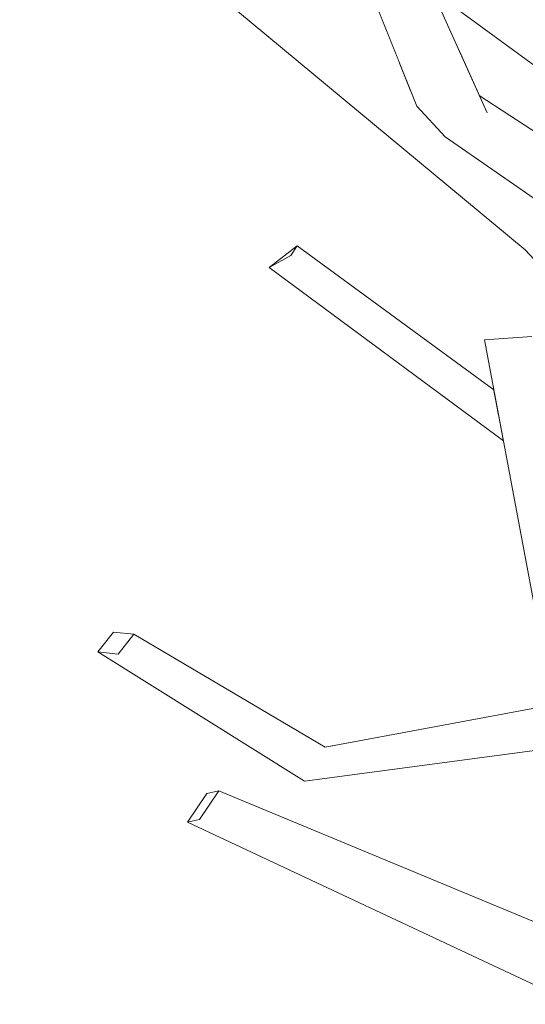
# Model space of a CAD drawing. Extents: x -289599 to -184549, y 66678 to 295474.
# Tile 461 of 656: x -250876 to -250831, y 71648 to 71737. Entities that reach past the tile are written whole.
import ezdxf

# ---------------------------------------------------------------- set-up
doc = ezdxf.new("R2010")
doc.units = 0
doc.header["$MEASUREMENT"] = 0
doc.linetypes.add('Wipeout_Contour', pattern=[1000, 0, -1000])
doc.layers.add('arch drzewa', color=8, linetype='Continuous')
doc.layers.add('Model drzwi', color=8, linetype='Continuous')
doc.layers.add('arch drzewa_Nr_Pióra__4', color=8, linetype='Continuous', lineweight=9)

msp = doc.modelspace()

# ---------------------------------------------------------------- wipeouts: each hides what was drawn before it
at = {"color": 254, "linetype": 'Wipeout_Contour', "lineweight": 0, "ltscale": 767473.235265}
msp.add_wipeout([(-250824.818, 71653.641), (-250858.289, 71667.545), (-250860.021, 71664.981)], dxfattribs=at).dxf.layer = 'arch drzewa'
at = {"color": 254, "linetype": 'Wipeout_Contour', "lineweight": 0, "ltscale": 6396048.042397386}
msp.add_wipeout([(-250875.742, 71824.371), (-250876.119, 71824.599), (-250868.869, 71798.079), (-250865.738, 71793.998), (-250863.49, 71772.986), (-250861.591, 71773.452), (-250851.693, 71766.629), (-250850.643, 71764.775), (-250839.166, 71739.249), (-250817.915, 71723.689), (-250784.693, 71689.19), (-250786.37, 71698.097), (-250787.314, 71699.502), (-250807.501, 71714.447), (-250805.009, 71716.396), (-250792.502, 71707.23), (-250798.396, 71716.011), (-250824.535, 71749.234), (-250824.915, 71749.55), (-250824.982, 71750.327), (-250828.042, 71762.298), (-250844.563, 71800.411), (-250857.861, 71805.891), (-250859.467, 71808.211), (-250866.458, 71822.293)], dxfattribs=at).dxf.layer = 'Model drzwi'
at = {"color": 254, "linetype": 'Wipeout_Contour', "lineweight": 0, "ltscale": 767461.094037}
msp.add_wipeout([(-250850.598, 71668.4), (-250823.601, 71672.551), (-250848.746, 71668.695)], dxfattribs=at).dxf.layer = 'Model drzwi'

# ---------------------------------------------------------------- next in the draw order: wipeouts: each hides what was drawn before it
at = {"color": 254, "linetype": 'Wipeout_Contour', "lineweight": 0, "ltscale": 767552.596717}
msp.add_wipeout([(-250844.139, 71737.916), (-250863.785, 71748.575), (-250842.094, 71732.8)], dxfattribs=at).dxf.layer = 'arch drzewa'
at = {"color": 254, "linetype": 'Wipeout_Contour', "lineweight": 0, "ltscale": 767491.590606}
msp.add_wipeout([(-250839.166, 71739.249), (-250836.768, 71733.917), (-250817.915, 71723.689)], dxfattribs=at).dxf.layer = 'arch drzewa'
at = {"color": 254, "linetype": 'Wipeout_Contour', "lineweight": 0, "ltscale": 1023337.839761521}
msp.add_wipeout([(-250851.821, 71715.506), (-250853.763, 71714.447), (-250833.225, 71701.247), (-250833.436, 71702.363)], dxfattribs=at).dxf.layer = 'arch drzewa'
at = {"color": 254, "linetype": 'Wipeout_Contour', "lineweight": 0, "ltscale": 1279079.794739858}
msp.add_wipeout([(-250848.764, 71671.44), (-250848.746, 71668.695), (-250825.42, 71674.919), (-250825.609, 71675.164), (-250826.208, 71675.639)], dxfattribs=at).dxf.layer = 'arch drzewa'
at = {"color": 254, "linetype": 'Wipeout_Contour', "lineweight": 0, "ltscale": 767437.181166}
msp.add_wipeout([(-250860.021, 71664.981), (-250825.437, 71649.674), (-250824.818, 71653.641)], dxfattribs=at).dxf.layer = 'arch drzewa'

# ---------------------------------------------------------------- next in the draw order: wipeouts: each hides what was drawn before it
at = {"color": 254, "linetype": 'Wipeout_Contour', "lineweight": 0, "ltscale": 1023421.145898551}
msp.add_wipeout([(-250863.785, 71748.575), (-250871.177, 71749.55), (-250841.089, 71730.286), (-250842.094, 71732.8)], dxfattribs=at).dxf.layer = 'arch drzewa'
at = {"color": 254, "linetype": 'Wipeout_Contour', "lineweight": 0, "ltscale": 2302398.808872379}
msp.add_wipeout([(-250836.768, 71733.917), (-250834.945, 71729.863), (-250825.657, 71723.769), (-250825.055, 71723.176), (-250820.095, 71719.717), (-250820.81, 71719.749), (-250824.103, 71719.715), (-250820.591, 71717.161), (-250817.915, 71723.689)], dxfattribs=at).dxf.layer = 'arch drzewa'
at = {"color": 254, "linetype": 'Wipeout_Contour', "lineweight": 0, "ltscale": 767491.450742}
msp.add_wipeout([(-250853.763, 71714.447), (-250832.787, 71698.918), (-250833.225, 71701.247)], dxfattribs=at).dxf.layer = 'arch drzewa'
at = {"color": 254, "linetype": 'Wipeout_Contour', "lineweight": 0, "ltscale": 767440.157586}
msp.add_wipeout([(-250848.746, 71668.695), (-250823.603, 71672.553), (-250825.42, 71674.919)], dxfattribs=at).dxf.layer = 'arch drzewa'
at = {"color": 254, "linetype": 'Wipeout_Contour', "lineweight": 0, "ltscale": 767474.419084}
msp.add_wipeout([(-250825.437, 71649.674), (-250860.021, 71664.981), (-250861.084, 71664.739)], dxfattribs=at).dxf.layer = 'arch drzewa'

# ---------------------------------------------------------------- next in the draw order: wipeouts: each hides what was drawn before it
at = {"color": 254, "linetype": 'Wipeout_Contour', "lineweight": 0, "ltscale": 1023337.327302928}
msp.add_wipeout([(-250851.27, 71716.396), (-250851.821, 71715.506), (-250833.523, 71702.83), (-250833.646, 71703.48)], dxfattribs=at).dxf.layer = 'arch drzewa'
at = {"color": 254, "linetype": 'Wipeout_Contour', "lineweight": 0, "ltscale": 767438.973609}
msp.add_wipeout([(-250850.598, 71668.4), (-250823.214, 71672.047), (-250823.601, 71672.551)], dxfattribs=at).dxf.layer = 'arch drzewa'
at = {"color": 254, "linetype": 'Wipeout_Contour', "lineweight": 0, "ltscale": 767437.819204}
msp.add_wipeout([(-250861.084, 71664.739), (-250826.274, 71648.403), (-250825.437, 71649.674)], dxfattribs=at).dxf.layer = 'arch drzewa'

# ---------------------------------------------------------------- next in the draw order: wipeouts: each hides what was drawn before it
at = {"color": 254, "linetype": 'Wipeout_Contour', "lineweight": 0, "ltscale": 767492.368642}
msp.add_wipeout([(-250851.821, 71715.506), (-250833.436, 71702.363), (-250833.523, 71702.83)], dxfattribs=at).dxf.layer = 'arch drzewa'
at = {"color": 254, "linetype": 'Wipeout_Contour', "lineweight": 0, "ltscale": 767484.115277}
msp.add_wipeout([(-250848.781, 71671.45), (-250848.764, 71671.44), (-250848.084, 71671.566)], dxfattribs=at).dxf.layer = 'arch drzewa'
at = {"color": 254, "linetype": 'Wipeout_Contour', "lineweight": 0, "ltscale": 1023348.702879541}
msp.add_wipeout([(-250861.084, 71664.739), (-250860.021, 71664.981), (-250858.289, 71667.545), (-250859.352, 71667.302)], dxfattribs=at).dxf.layer = 'arch drzewa'

# ---------------------------------------------------------------- next in the draw order: linework, layer by layer
at = {"layer": 'arch drzewa_Nr_Pióra__4', "linetype": 'Continuous'}
for p, q in [((-250861.084, 71664.739), (-250859.352, 71667.302)), ((-250858.289, 71667.545), (-250860.021, 71664.981)), ((-250859.352, 71667.302), (-250858.289, 71667.545)), ((-250824.818, 71653.641), (-250858.289, 71667.545)), ((-250860.021, 71664.981), (-250861.084, 71664.739)), ((-250826.274, 71648.403), (-250861.084, 71664.739))]:
    msp.add_line(p, q, dxfattribs=at)

# ---------------------------------------------------------------- next in the draw order: wipeouts: each hides what was drawn before it
at = {"color": 254, "linetype": 'Wipeout_Contour', "lineweight": 0, "ltscale": 767536.464092}
msp.add_wipeout([(-250851.821, 71715.506), (-250851.27, 71716.396), (-250853.763, 71714.447)], dxfattribs=at).dxf.layer = 'arch drzewa'
at = {"color": 254, "linetype": 'Wipeout_Contour', "lineweight": 0, "ltscale": 767456.80912}
msp.add_wipeout([(-250824.643, 71680.684), (-250830.252, 71708.248), (-250834.49, 71707.964)], dxfattribs=at).dxf.layer = 'arch drzewa'
at = {"color": 254, "linetype": 'Wipeout_Contour', "lineweight": 0, "ltscale": 767524.600287}
msp.add_wipeout([(-250865.885, 71681.573), (-250867.295, 71679.786), (-250848.764, 71671.44)], dxfattribs=at).dxf.layer = 'arch drzewa'

# ---------------------------------------------------------------- next in the draw order: linework, layer by layer
at = {"layer": 'arch drzewa_Nr_Pióra__4', "linetype": 'Continuous'}
msp.add_line((-250851.821, 71715.506), (-250853.763, 71714.447), dxfattribs=at)

# ---------------------------------------------------------------- next in the draw order: wipeouts: each hides what was drawn before it
at = {"color": 254, "linetype": 'Wipeout_Contour', "lineweight": 0, "ltscale": 1535031.793360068}
msp.add_wipeout([(-250841.089, 71730.286), (-250871.177, 71749.55), (-250830.823, 71716.011), (-250824.429, 71716.73), (-250837.993, 71726.14), (-250840.541, 71728.914)], dxfattribs=at).dxf.layer = 'arch drzewa'
at = {"color": 254, "linetype": 'Wipeout_Contour', "lineweight": 0, "ltscale": 1534877.900489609}
msp.add_wipeout([(-250834.49, 71707.964), (-250829.242, 71680.097), (-250828.22, 71681.77), (-250825.818, 71681.573), (-250824.976, 71680.541), (-250824.643, 71680.684)], dxfattribs=at).dxf.layer = 'arch drzewa'
at = {"color": 254, "linetype": 'Wipeout_Contour', "lineweight": 0, "ltscale": 767505.017601}
msp.add_wipeout([(-250848.764, 71671.44), (-250867.295, 71679.786), (-250848.746, 71668.695)], dxfattribs=at).dxf.layer = 'arch drzewa'

# ---------------------------------------------------------------- next in the draw order: linework, layer by layer
at = {"layer": 'arch drzewa_Nr_Pióra__4', "linetype": 'Continuous'}
for p, q in [((-250853.763, 71714.447), (-250851.27, 71716.396)), ((-250851.27, 71716.396), (-250851.821, 71715.506)), ((-250796.592, 71678.717), (-250830.823, 71716.011)), ((-250832.787, 71698.918), (-250853.763, 71714.447)), ((-250830.252, 71708.248), (-250834.49, 71707.964)), ((-250829.242, 71680.097), (-250834.49, 71707.964))]:
    msp.add_line(p, q, dxfattribs=at)

# ---------------------------------------------------------------- next in the draw order: wipeouts: each hides what was drawn before it
at = {"color": 254, "linetype": 'Wipeout_Contour', "lineweight": 0, "ltscale": 1023310.096079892}
msp.add_wipeout([(-250834.945, 71729.863), (-250834.243, 71728.301), (-250825.055, 71723.176), (-250825.657, 71723.769)], dxfattribs=at).dxf.layer = 'arch drzewa'
at = {"color": 254, "linetype": 'Wipeout_Contour', "lineweight": 0, "ltscale": 767526.392873}
msp.add_wipeout([(-250867.295, 71679.786), (-250869.132, 71679.983), (-250848.746, 71668.695)], dxfattribs=at).dxf.layer = 'arch drzewa'

# ---------------------------------------------------------------- next in the draw order: wipeouts: each hides what was drawn before it
at = {"color": 254, "linetype": 'Wipeout_Contour', "lineweight": 0, "ltscale": 767470.331063}
msp.add_wipeout([(-250825.055, 71723.176), (-250834.243, 71728.301), (-250820.095, 71719.717)], dxfattribs=at).dxf.layer = 'arch drzewa'
at = {"color": 254, "linetype": 'Wipeout_Contour', "lineweight": 0, "ltscale": 767507.475619}
msp.add_wipeout([(-250848.746, 71668.695), (-250869.132, 71679.983), (-250850.598, 71668.4)], dxfattribs=at).dxf.layer = 'arch drzewa'

# ---------------------------------------------------------------- next in the draw order: linework, layer by layer
at = {"layer": 'arch drzewa_Nr_Pióra__4', "linetype": 'Continuous'}
for p, q in [((-250826.208, 71675.639), (-250848.764, 71671.44)), ((-250823.214, 71672.047), (-250850.598, 71668.4)), ((-250848.084, 71671.566), (-250848.781, 71671.45))]:
    msp.add_line(p, q, dxfattribs=at)

# ---------------------------------------------------------------- next in the draw order: wipeouts: each hides what was drawn before it
at = {"color": 254, "linetype": 'Wipeout_Contour', "lineweight": 0, "ltscale": 1023300.320864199}
msp.add_wipeout([(-250834.243, 71728.301), (-250837.993, 71726.14), (-250820.81, 71719.749), (-250820.095, 71719.717)], dxfattribs=at).dxf.layer = 'arch drzewa'
at = {"color": 254, "linetype": 'Wipeout_Contour', "lineweight": 0, "ltscale": 1023396.567065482}
msp.add_wipeout([(-250865.885, 71681.573), (-250867.722, 71681.77), (-250869.132, 71679.983), (-250867.295, 71679.786)], dxfattribs=at).dxf.layer = 'arch drzewa'

# ---------------------------------------------------------------- next in the draw order: linework, layer by layer
at = {"layer": 'arch drzewa_Nr_Pióra__4', "linetype": 'Continuous'}
for p, q in [((-250869.132, 71679.983), (-250867.722, 71681.77)), ((-250867.722, 71681.77), (-250865.885, 71681.573)), ((-250865.885, 71681.573), (-250867.295, 71679.786)), ((-250848.764, 71671.44), (-250865.885, 71681.573)), ((-250867.295, 71679.786), (-250869.132, 71679.983)), ((-250850.598, 71668.4), (-250869.132, 71679.983))]:
    msp.add_line(p, q, dxfattribs=at)

# ---------------------------------------------------------------- next in the draw order: wipeouts: each hides what was drawn before it
at = {"color": 254, "linetype": 'Wipeout_Contour', "lineweight": 0, "ltscale": 767553.289767}
msp.add_wipeout([(-250834.243, 71728.301), (-250850.643, 71764.775), (-250854.155, 71763.752)], dxfattribs=at).dxf.layer = 'arch drzewa'
at = {"color": 254, "linetype": 'Wipeout_Contour', "lineweight": 0, "ltscale": 1790749.295075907}
msp.add_wipeout([(-250820.81, 71719.749), (-250837.993, 71726.14), (-250824.055, 71716.47), (-250823.936, 71716.996), (-250823.983, 71717.017), (-250823.96, 71719.318), (-250824.103, 71719.715)], dxfattribs=at).dxf.layer = 'arch drzewa'

# ---------------------------------------------------------------- next in the draw order: linework, layer by layer
at = {"layer": 'arch drzewa_Nr_Pióra__4', "linetype": 'Continuous'}
msp.add_line((-250833.646, 71703.48), (-250851.27, 71716.396), dxfattribs=at)

# ---------------------------------------------------------------- next in the draw order: wipeouts: each hides what was drawn before it
at = {"color": 254, "linetype": 'Wipeout_Contour', "lineweight": 0, "ltscale": 767529.61926}
msp.add_wipeout([(-250854.155, 71763.752), (-250837.993, 71726.14), (-250834.243, 71728.301)], dxfattribs=at).dxf.layer = 'arch drzewa'

# ---------------------------------------------------------------- next in the draw order: linework, layer by layer
at = {"layer": 'arch drzewa_Nr_Pióra__4', "linetype": 'Continuous'}
msp.add_line((-250825.649, 71723.764), (-250834.945, 71729.863), dxfattribs=at)

# ---------------------------------------------------------------- next in the draw order: wipeouts: each hides what was drawn before it
at = {"color": 254, "linetype": 'Wipeout_Contour', "lineweight": 0, "ltscale": 767559.480961}
msp.add_wipeout([(-250854.155, 71763.752), (-250854.506, 71764.005), (-250837.993, 71726.14)], dxfattribs=at).dxf.layer = 'arch drzewa'

# ---------------------------------------------------------------- next in the draw order: wipeouts: each hides what was drawn before it
at = {"color": 254, "linetype": 'Wipeout_Contour', "lineweight": 0, "ltscale": 1023398.569096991}
msp.add_wipeout([(-250854.588, 71764.065), (-250840.541, 71728.914), (-250837.993, 71726.14), (-250854.506, 71764.005)], dxfattribs=at).dxf.layer = 'arch drzewa'

# ---------------------------------------------------------------- next in the draw order: linework, layer by layer
at = {"layer": 'arch drzewa_Nr_Pióra__4', "linetype": 'Continuous'}
for p, q in [((-250834.243, 71728.301), (-250850.643, 71764.775)), ((-250840.541, 71728.914), (-250854.588, 71764.065)), ((-250830.823, 71716.011), (-250871.177, 71749.55)), ((-250817.915, 71723.689), (-250839.166, 71739.249)), ((-250837.993, 71726.14), (-250840.541, 71728.914)), ((-250824.049, 71716.466), (-250837.993, 71726.14))]:
    msp.add_line(p, q, dxfattribs=at)

doc.saveas('drawing.dxf')
